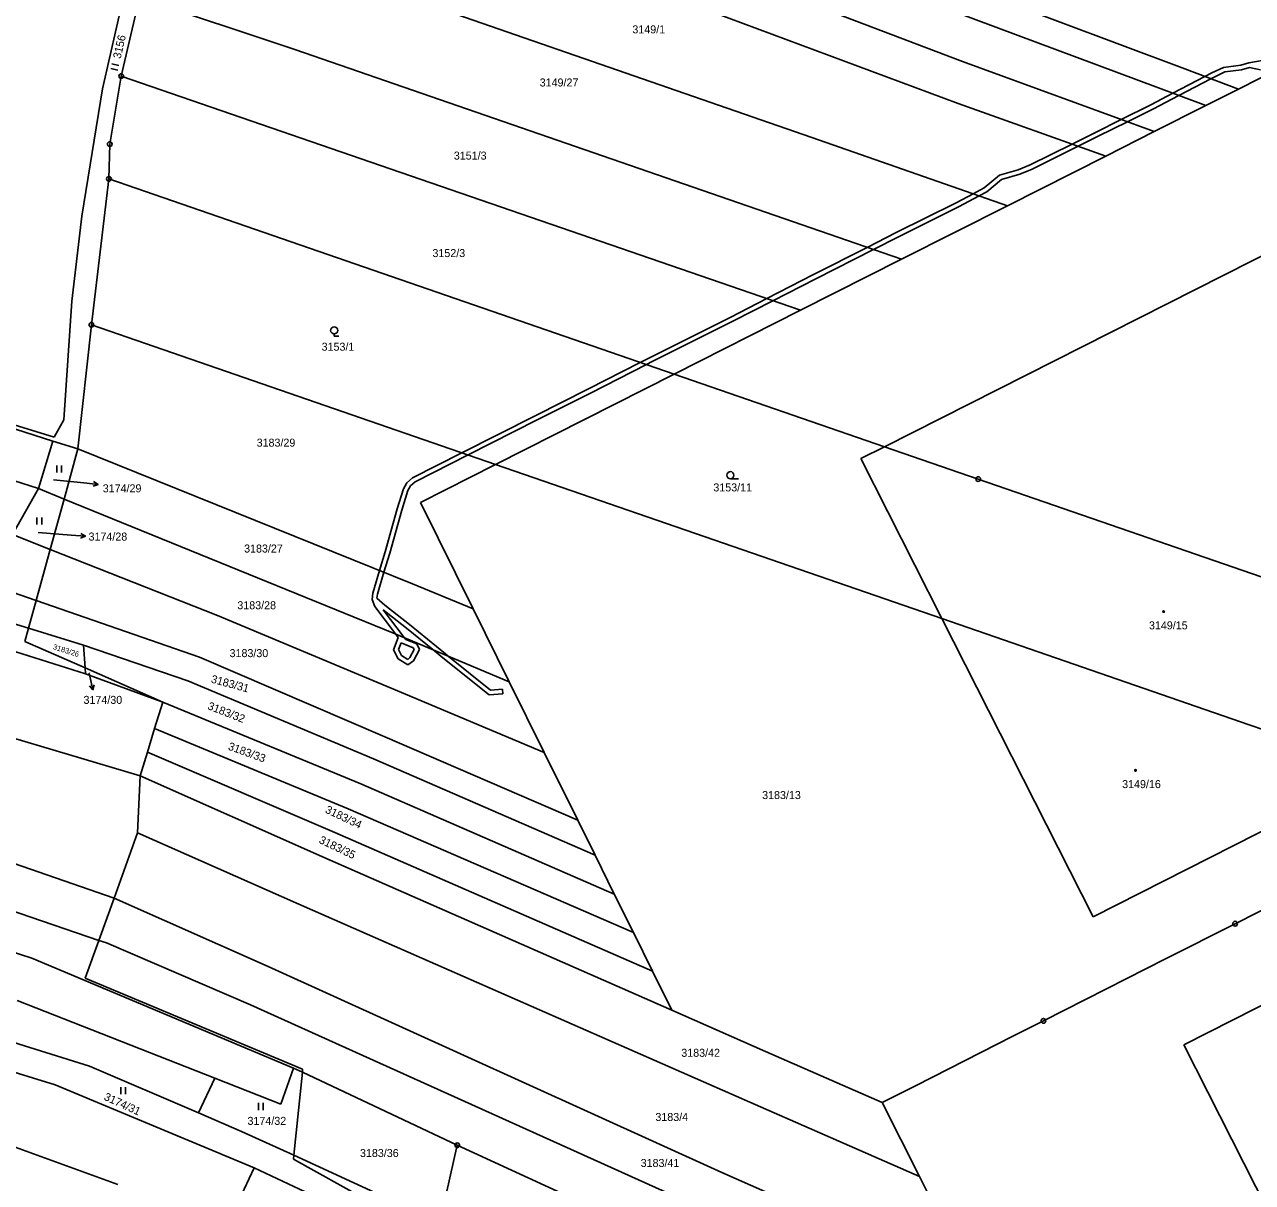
# Model space of a CAD drawing. Extents: x -593183 to -588034, y -1130415 to -1124994.
# Drawn here: x -592461.3 to -592200.5, y -1127703.4 to -1127457.4 of the extents above; entities that cross this region are included whole.
import ezdxf

# ---------------------------------------------------------------- set-up
doc = ezdxf.new("R2010")
doc.units = 0
for name, color, linetype in [('Vrstva 1', 7, 'Continuous'), ('Vrstva 16', 7, 'Continuous'), ('Vrstva 18', 7, 'Continuous'), ('Vrstva 19', 7, 'Continuous'), ('Vrstva 24', 7, 'Continuous'), ('Vrstva 25', 7, 'Continuous'), ('Vrstva 27', 7, 'Continuous')]:
    doc.layers.add(name, color=color, linetype=linetype)

msp = doc.modelspace()

# ---------------------------------------------------------------- linework, layer by layer
at = {"layer": 'Vrstva 1'}
for p, q in [((-592392.66, -1127399.98), (-592214.92, -1127466.85)), ((-592401.19, -1127403.26), (-592216.3, -1127472.46)), ((-592413.14, -1127407.85), (-592262.12, -1127465.25)), ((-592444.78, -1127471.05), (-592435.89, -1127431.9)), ((-592294.1, -1127481.45), (-592432.87, -1127433.27)), ((-592336.03, -1127447.01), (-592263.01, -1127474.16)), ((-592440.81, -1127468.36), (-592436.94, -1127451.7)), ((-592436.94, -1127451.7), (-592403.95, -1127462.74)), ((-592185.26, -1127461.9), (-592203.53, -1127471.13)), ((-592403.95, -1127462.74), (-592275.05, -1127507.27)), ((-592120.07, -1127466.84), (-592278.72, -1127547.1)), ((-592262.12, -1127465.25), (-592221.42, -1127480.17)), ((-592214.92, -1127466.85), (-592203.53, -1127471.13)), ((-592440.81, -1127468.36), (-592443.23, -1127482.82)), ((-592440.81, -1127468.36), (-592296.53, -1127518.13)), ((-592449.15, -1127498.11), (-592444.78, -1127471.05)), ((-592203.53, -1127471.13), (-592210.41, -1127474.61)), ((-592263.01, -1127474.16), (-592231.68, -1127485.36)), ((-592210.41, -1127474.61), (-592221.42, -1127480.17)), ((-592216.3, -1127472.46), (-592210.41, -1127474.61)), ((-592221.42, -1127480.17), (-592231.68, -1127485.36)), ((-592294.1, -1127481.45), (-592252.54, -1127495.9)), ((-592443.23, -1127482.82), (-592443.4, -1127490.21)), ((-592231.68, -1127485.36), (-592252.54, -1127495.9)), ((-592443.4, -1127490.21), (-592447.12, -1127521.21)), ((-592443.4, -1127490.21), (-592323.35, -1127531.68)), ((-592449.15, -1127498.11), (-592451.26, -1127516.16)), ((-592252.54, -1127495.9), (-592275.05, -1127507.27)), ((-592275.05, -1127507.27), (-592296.53, -1127518.13)), ((-592451.26, -1127516.16), (-592453, -1127541.39)), ((-592296.53, -1127518.13), (-592323.35, -1127531.68)), ((-592450, -1127547.58), (-592447.12, -1127521.21)), ((-592447.12, -1127521.21), (-592361.31, -1127550.86)), ((-592519.41, -1127525.59), (-592455.32, -1127545.89)), ((-592519.41, -1127525.59), (-592455.07, -1127545.04)), ((-592323.35, -1127531.68), (-592361.31, -1127550.86)), ((-592323.35, -1127531.68), (-592278.72, -1127547.1)), ((-592522.59, -1127535.44), (-592458.34, -1127556.01)), ((-592453, -1127541.39), (-592455.07, -1127545.04)), ((-592458.34, -1127556.01), (-592455.32, -1127545.89)), ((-592455.32, -1127545.89), (-592450, -1127547.58)), ((-592450, -1127547.58), (-592452.93, -1127558.21)), ((-592450, -1127547.58), (-592378.93, -1127576.22)), ((-592283.73, -1127549.63), (-592278.72, -1127547.1)), ((-592278.72, -1127547.1), (-592258.79, -1127553.98)), ((-592283.73, -1127549.63), (-592266.5, -1127583.62)), ((-592361.31, -1127550.86), (-592377.26, -1127558.92)), ((-592361.31, -1127550.86), (-592266.5, -1127583.62)), ((-592258.79, -1127553.98), (-592190.97, -1127577.41)), ((-592463.9, -1127565.77), (-592458.34, -1127556.01)), ((-592458.34, -1127556.01), (-592452.93, -1127558.21)), ((-592452.93, -1127558.21), (-592455.89, -1127568.93)), ((-592452.93, -1127558.21), (-592382.97, -1127586.68)), ((-592377.26, -1127558.92), (-592366.05, -1127581.57)), ((-592463.9, -1127565.77), (-592455.89, -1127568.93)), ((-592455.89, -1127568.93), (-592458.88, -1127579.76)), ((-592455.89, -1127568.93), (-592420.32, -1127582.95)), ((-592477.92, -1127573.14), (-592458.88, -1127579.76)), ((-592508.37, -1127576.52), (-592448.37, -1127595.32)), ((-592378.93, -1127576.22), (-592366.05, -1127581.57)), ((-592480.19, -1127579.67), (-592460.51, -1127585.67)), ((-592458.88, -1127579.76), (-592460.51, -1127585.67)), ((-592458.88, -1127579.76), (-592424.18, -1127591.82)), ((-592366.05, -1127581.57), (-592358.4, -1127597.03)), ((-592420.32, -1127582.95), (-592380.4, -1127599.68)), ((-592266.5, -1127583.62), (-592201.26, -1127606.16)), ((-592266.5, -1127583.62), (-592234.39, -1127646.94)), ((-592460.51, -1127585.67), (-592461.28, -1127588.45)), ((-592460.51, -1127585.67), (-592448.79, -1127589.24)), ((-592382.97, -1127586.68), (-592358.4, -1127597.03)), ((-592461.28, -1127588.45), (-592448.46, -1127594.09)), ((-592448.79, -1127589.24), (-592426.68, -1127596.83)), ((-592448.79, -1127589.24), (-592448.46, -1127594.09)), ((-592424.18, -1127591.82), (-592384.78, -1127608.71)), ((-592513.09, -1127594.3), (-592436.76, -1127617.03)), ((-592448.46, -1127594.09), (-592448.37, -1127595.32)), ((-592448.46, -1127594.09), (-592431.94, -1127601.35)), ((-592431.94, -1127601.35), (-592448.37, -1127595.32)), ((-592387.21, -1127613.4), (-592426.68, -1127596.83)), ((-592358.4, -1127597.03), (-592350.98, -1127612.03)), ((-592380.4, -1127599.68), (-592350.98, -1127612.03)), ((-592431.94, -1127601.35), (-592433.74, -1127606.98)), ((-592431.94, -1127601.35), (-592389.92, -1127618.7)), ((-592433.74, -1127606.98), (-592435.25, -1127612.01)), ((-592433.74, -1127606.98), (-592392.63, -1127623.99)), ((-592201.26, -1127606.16), (-592173.24, -1127615.95)), ((-592384.78, -1127608.71), (-592343.84, -1127626.44)), ((-592435.25, -1127612.01), (-592436.76, -1127617.03)), ((-592435.25, -1127612.01), (-592395.42, -1127629.08)), ((-592350.98, -1127612.03), (-592343.84, -1127626.44)), ((-592387.21, -1127613.4), (-592340.15, -1127633.9)), ((-592436.76, -1127617.03), (-592437.34, -1127629.15)), ((-592436.76, -1127617.03), (-592398.2, -1127634.16)), ((-592234.39, -1127646.94), (-592173.24, -1127615.95)), ((-592389.92, -1127618.7), (-592336.09, -1127642.12)), ((-592204.22, -1127648.42), (-592153.65, -1127622.79)), ((-592392.63, -1127623.99), (-592332.03, -1127650.31)), ((-592485.83, -1127627.9), (-592442.3, -1127643.01)), ((-592343.84, -1127626.44), (-592340.15, -1127633.9)), ((-592437.34, -1127629.15), (-592442.3, -1127643.01)), ((-592403.1, -1127644.31), (-592437.34, -1127629.15)), ((-592395.42, -1127629.08), (-592327.96, -1127658.54)), ((-592340.15, -1127633.9), (-592336.09, -1127642.12)), ((-592398.2, -1127634.16), (-592323.86, -1127666.82)), ((-592488.71, -1127637.18), (-592445.57, -1127651.96)), ((-592442.3, -1127643.01), (-592445.57, -1127651.96)), ((-592442.3, -1127643.01), (-592409.61, -1127657.52)), ((-592403.1, -1127644.31), (-592307.3, -1127686.31)), ((-592336.09, -1127642.12), (-592332.03, -1127650.31)), ((-592215.11, -1127674.16), (-592152.67, -1127642.51)), ((-592493.29, -1127645.08), (-592459.77, -1127655.73)), ((-592218.99, -1127655.9), (-592204.22, -1127648.42)), ((-592445.57, -1127651.96), (-592448.46, -1127659.98)), ((-592445.57, -1127651.96), (-592443.96, -1127652.51)), ((-592332.03, -1127650.31), (-592327.96, -1127658.54)), ((-592413.37, -1127665.67), (-592443.96, -1127652.51)), ((-592459.77, -1127655.73), (-592404.19, -1127679.09)), ((-592409.61, -1127657.52), (-592313.24, -1127701.26)), ((-592231.57, -1127662.28), (-592218.99, -1127655.9)), ((-592448.46, -1127659.98), (-592402.27, -1127679.35)), ((-592327.96, -1127658.54), (-592323.86, -1127666.82)), ((-592244.94, -1127669.06), (-592231.57, -1127662.28)), ((-592462.87, -1127664.77), (-592420.89, -1127681.25)), ((-592489.96, -1127665.48), (-592447.52, -1127678.71)), ((-592413.37, -1127665.67), (-592315.98, -1127709.55)), ((-592323.86, -1127666.82), (-592303.96, -1127675.57)), ((-592251.41, -1127672.33), (-592244.94, -1127669.06)), ((-592491.41, -1127671.4), (-592454.86, -1127682.64)), ((-592258.22, -1127675.79), (-592251.41, -1127672.33)), ((-592303.96, -1127675.57), (-592279.22, -1127686.43)), ((-592265.03, -1127679.24), (-592258.22, -1127675.79)), ((-592192.49, -1127718.75), (-592215.11, -1127674.16)), ((-592447.52, -1127678.71), (-592424.42, -1127688.61)), ((-592404.19, -1127679.09), (-592406.93, -1127686.73)), ((-592404.19, -1127679.09), (-592402.33, -1127679.97)), ((-592402.33, -1127679.97), (-592404.14, -1127697.63)), ((-592402.27, -1127679.35), (-592402.33, -1127679.97)), ((-592402.33, -1127679.97), (-592369.42, -1127695.5)), ((-592272.14, -1127682.84), (-592265.03, -1127679.24)), ((-592454.86, -1127682.64), (-592412.58, -1127700.3)), ((-592424.42, -1127688.61), (-592420.89, -1127681.25)), ((-592420.89, -1127681.25), (-592406.93, -1127686.73)), ((-592279.22, -1127686.43), (-592272.14, -1127682.84)), ((-592424.42, -1127688.61), (-592415.22, -1127692.55)), ((-592307.3, -1127686.31), (-592271.25, -1127702.16)), ((-592279.22, -1127686.43), (-592271.25, -1127702.16)), ((-592477.35, -1127690.81), (-592441.52, -1127703.8)), ((-592415.22, -1127692.55), (-592404.14, -1127697.63)), ((-592369.42, -1127695.5), (-592373.11, -1127711.87)), ((-592369.42, -1127695.5), (-592319.21, -1127718.51)), ((-592404.14, -1127697.63), (-592404.22, -1127698.44)), ((-592404.22, -1127698.44), (-592388.73, -1127707.07)), ((-592404.14, -1127697.63), (-592373.11, -1127711.87)), ((-592419.14, -1127714.32), (-592412.58, -1127700.3)), ((-592412.58, -1127700.3), (-592387.67, -1127711.95)), ((-592313.24, -1127701.26), (-592259.77, -1127724.81)), ((-592271.25, -1127702.16), (-592259.77, -1127724.81))]:
    msp.add_line(p, q, dxfattribs=at)
at = {"layer": 'Vrstva 16'}
for p, q in [((-592455.2, -1127554.13), (-592448.71, -1127554.79)), ((-592458.44, -1127565.33), (-592451.41, -1127565.86)), ((-592447.66, -1127595.18), (-592447.5, -1127595.82))]:
    msp.add_line(p, q, dxfattribs=at)
at = {"layer": 'Vrstva 24'}
for centre, radius in [((-592440.81, -1127468.36), 0.5), ((-592440.81, -1127468.36), 0.0327), ((-592443.23, -1127482.82), 0.5), ((-592443.23, -1127482.82), 0.0327), ((-592443.4, -1127490.21), 0.5), ((-592443.4, -1127490.21), 0.0327), ((-592447.12, -1127521.21), 0.5), ((-592447.12, -1127521.21), 0.0327), ((-592258.79, -1127553.98), 0.5), ((-592258.79, -1127553.98), 0.0327), ((-592204.22, -1127648.42), 0.5), ((-592204.22, -1127648.42), 0.0327), ((-592244.94, -1127669.06), 0.5), ((-592244.94, -1127669.06), 0.0327), ((-592369.42, -1127695.5), 0.5), ((-592369.42, -1127695.5), 0.0327)]:
    msp.add_circle(centre, radius, dxfattribs=at)
at = {"layer": 'Vrstva 25'}
for p, q in [((-592443.01, -1127466.78), (-592441.55, -1127467.12)), ((-592441.31, -1127466.12), (-592442.78, -1127465.78)), ((-592395.57, -1127523.14), (-592395.57, -1127523.64)), ((-592395.57, -1127523.64), (-592394.55, -1127523.64)), ((-592454.48, -1127551.07), (-592454.48, -1127552.57)), ((-592453.46, -1127552.57), (-592453.46, -1127551.07)), ((-592448.71, -1127554.79), (-592445.73, -1127555.1)), ((-592309.67, -1127553.9), (-592311.42, -1127553.9)), ((-592458.71, -1127562.14), (-592458.71, -1127563.64)), ((-592457.69, -1127563.64), (-592457.69, -1127562.14)), ((-592451.41, -1127565.86), (-592448.42, -1127566.09)), ((-592447.5, -1127595.82), (-592446.8, -1127598.74)), ((-592440.89, -1127683.16), (-592440.89, -1127684.66)), ((-592439.86, -1127684.66), (-592439.86, -1127683.16)), ((-592411.67, -1127686.51), (-592411.67, -1127688.01)), ((-592410.65, -1127688.01), (-592410.65, -1127686.51))]:
    msp.add_line(p, q, dxfattribs=at)
for points in [[(-592446.67, -1127554.5), (-592445.73, -1127555.1), (-592446.77, -1127555.49)], [(-592449.38, -1127565.51), (-592448.42, -1127566.09), (-592449.45, -1127566.51)], [(-592446.54, -1127597.65), (-592446.8, -1127598.74), (-592447.52, -1127597.88)]]:
    msp.add_lwpolyline(points, dxfattribs=at)
for centre, radius in [((-592395.57, -1127522.39), 0.75), ((-592311.42, -1127553.15), 0.75), ((-592219.41, -1127582.14), 0.175), ((-592219.41, -1127582.14), 0.15), ((-592225.37, -1127615.86), 0.175), ((-592225.37, -1127615.86), 0.15)]:
    msp.add_circle(centre, radius, dxfattribs=at)
at = {"layer": 'Vrstva 27'}
for p, q in [((-592209.15, -1127467.67), (-592206.72, -1127466.52)), ((-592206.72, -1127466.52), (-592203.03, -1127466.05)), ((-592202.87, -1127467.04), (-592206.44, -1127467.5)), ((-592203.03, -1127466.05), (-592201.31, -1127465.58)), ((-592201.18, -1127466.58), (-592202.87, -1127467.04)), ((-592201.31, -1127465.58), (-592198.5, -1127465.06)), ((-592198.83, -1127467.02), (-592201.18, -1127466.58)), ((-592217.45, -1127472.03), (-592210.64, -1127468.46)), ((-592209.39, -1127468.93), (-592216.19, -1127472.5)), ((-592210.64, -1127468.46), (-592209.15, -1127467.67)), ((-592208.69, -1127468.57), (-592209.39, -1127468.93)), ((-592206.44, -1127467.5), (-592208.69, -1127468.57)), ((-592222.11, -1127474.48), (-592217.45, -1127472.03)), ((-592228.41, -1127477.61), (-592222.11, -1127474.48)), ((-592216.19, -1127472.5), (-592221.67, -1127475.38)), ((-592221.67, -1127475.38), (-592227.11, -1127478.08)), ((-592233.73, -1127480.25), (-592228.41, -1127477.61)), ((-592227.11, -1127478.08), (-592233.29, -1127481.15)), ((-592247.77, -1127487.23), (-592238.85, -1127482.8)), ((-592238.85, -1127482.8), (-592233.73, -1127480.25)), ((-592233.29, -1127481.15), (-592237.54, -1127483.26)), ((-592237.54, -1127483.26), (-592247.35, -1127488.15)), ((-592250.27, -1127488.28), (-592247.77, -1127487.23)), ((-592257.55, -1127492.12), (-592254.29, -1127489.41)), ((-592253.81, -1127490.31), (-592256.99, -1127492.96)), ((-592254.29, -1127489.41), (-592250.27, -1127488.28)), ((-592249.97, -1127489.23), (-592253.81, -1127490.31)), ((-592247.35, -1127488.15), (-592249.97, -1127489.23)), ((-592259.86, -1127493.36), (-592257.55, -1127492.12)), ((-592256.99, -1127492.96), (-592258.57, -1127493.8)), ((-592276.18, -1127501.59), (-592263.46, -1127495.29)), ((-592263.46, -1127495.29), (-592259.86, -1127493.36)), ((-592258.57, -1127493.8), (-592263, -1127496.17)), ((-592263, -1127496.17), (-592275.74, -1127502.49)), ((-592282.36, -1127504.75), (-592276.18, -1127501.59)), ((-592275.74, -1127502.49), (-592281.05, -1127505.2)), ((-592293.74, -1127510.55), (-592282.36, -1127504.75)), ((-592281.05, -1127505.2), (-592293.28, -1127511.45)), ((-592303.71, -1127515.65), (-592293.74, -1127510.55)), ((-592293.28, -1127511.45), (-592302.4, -1127516.11)), ((-592311.47, -1127519.62), (-592303.71, -1127515.65)), ((-592302.4, -1127516.11), (-592310.91, -1127520.46)), ((-592328.48, -1127528.13), (-592311.47, -1127519.62)), ((-592310.91, -1127520.46), (-592328.02, -1127529.03)), ((-592341.57, -1127534.82), (-592330.55, -1127529.19)), ((-592329.24, -1127529.65), (-592341.11, -1127535.72)), ((-592330.55, -1127529.19), (-592328.48, -1127528.13)), ((-592328.02, -1127529.03), (-592329.24, -1127529.65)), ((-592352.9, -1127540.51), (-592341.57, -1127534.82)), ((-592341.11, -1127535.72), (-592352.44, -1127541.41)), ((-592368.43, -1127548.4), (-592352.9, -1127540.51)), ((-592352.44, -1127541.41), (-592367.12, -1127548.85)), ((-592378.95, -1127553.74), (-592368.43, -1127548.4)), ((-592367.12, -1127548.85), (-592378.39, -1127554.58)), ((-592380.84, -1127556.03), (-592380.11, -1127554.77)), ((-592380.11, -1127554.77), (-592378.95, -1127553.74)), ((-592379.33, -1127555.41), (-592379.92, -1127556.43)), ((-592378.39, -1127554.58), (-592379.33, -1127555.41)), ((-592382.18, -1127560.33), (-592380.84, -1127556.03)), ((-592379.92, -1127556.43), (-592381.22, -1127560.61)), ((-592384.74, -1127569.45), (-592382.18, -1127560.33)), ((-592381.22, -1127560.61), (-592383.78, -1127569.73)), ((-592385.93, -1127573.4), (-592384.74, -1127569.45)), ((-592383.78, -1127569.73), (-592385, -1127573.77)), ((-592387.37, -1127578.19), (-592385.93, -1127573.4)), ((-592385, -1127573.77), (-592386.39, -1127578.39)), ((-592387.51, -1127579.55), (-592387.37, -1127578.19)), ((-592386.39, -1127578.39), (-592386.48, -1127579.27)), ((-592386.48, -1127579.27), (-592384.81, -1127580.73)), ((-592386.95, -1127581.01), (-592387.51, -1127579.55)), ((-592382.54, -1127586.86), (-592386.95, -1127581.01)), ((-592380.21, -1127585.64), (-592385.17, -1127581.72)), ((-592385.17, -1127581.72), (-592380.7, -1127587.64)), ((-592384.81, -1127580.73), (-592379.59, -1127584.86)), ((-592381.97, -1127587.62), (-592382.54, -1127586.86)), ((-592374.64, -1127590.19), (-592380.21, -1127585.64)), ((-592379.59, -1127584.86), (-592371.96, -1127591.08)), ((-592382.99, -1127590.26), (-592381.97, -1127587.62)), ((-592381.34, -1127588.77), (-592381.89, -1127590.2)), ((-592378.76, -1127589.79), (-592381.34, -1127588.77)), ((-592380.7, -1127587.64), (-592380.37, -1127588.08)), ((-592380.37, -1127588.08), (-592378.04, -1127588.99)), ((-592378.04, -1127588.99), (-592377.43, -1127590.18)), ((-592382.01, -1127592.17), (-592382.99, -1127590.26)), ((-592379.92, -1127593.47), (-592382.01, -1127592.17)), ((-592381.89, -1127590.2), (-592381.25, -1127591.47)), ((-592381.25, -1127591.47), (-592379.96, -1127592.27)), ((-592379.96, -1127592.27), (-592379.47, -1127591.91)), ((-592379.47, -1127591.91), (-592378.55, -1127590.18)), ((-592378.55, -1127590.18), (-592378.76, -1127589.79)), ((-592377.43, -1127590.18), (-592378.69, -1127592.59)), ((-592372.48, -1127591.95), (-592374.64, -1127590.19)), ((-592362.66, -1127599.83), (-592372.48, -1127591.95)), ((-592371.96, -1127591.08), (-592371.33, -1127591.58)), ((-592371.33, -1127591.58), (-592362.34, -1127598.81)), ((-592378.69, -1127592.59), (-592379.92, -1127593.47)), ((-592359.77, -1127599.61), (-592362.66, -1127599.83)), ((-592362.34, -1127598.81), (-592359.85, -1127598.61)), ((-592359.85, -1127598.61), (-592359.77, -1127599.61))]:
    msp.add_line(p, q, dxfattribs=at)

# ---------------------------------------------------------------- texts
at = {"layer": 'Vrstva 16'}
for s, p in [('3174/29', (-592444.73, -1127556.8)), ('3174/28', (-592447.74, -1127567.04)), ('3174/30', (-592448.81, -1127601.73))]:
    msp.add_text(s, height=1.7, dxfattribs=at).set_placement(p)
at = {"layer": 'Vrstva 18'}
for s, height, p in [('3149/1', 1.7, (-592332.24, -1127459.3)), ('3149/27', 1.7, (-592351.92, -1127470.58)), ('3151/3', 1.7, (-592370.16, -1127486.11)), ('3152/3', 1.7, (-592374.7, -1127506.82)), ('3153/1', 1.7, (-592398.24, -1127526.71)), ('3183/29', 1.7, (-592412.04, -1127547.09)), ('3174/29', 0.1, (-592455.2, -1127554.13)), ('3153/11', 1.7, (-592315.04, -1127556.6)), ('3174/28', 0.1, (-592458.44, -1127565.33)), ('3183/27', 1.7, (-592414.7, -1127569.58)), ('3183/28', 1.7, (-592416.14, -1127581.63)), ('3183/30', 1.7, (-592417.79, -1127591.8)), ('3174/30', 0.1, (-592447.66, -1127595.18)), ('3183/13', 1.7, (-592304.68, -1127621.95)), ('3183/42', 1.7, (-592321.85, -1127676.7)), ('3183/4', 1.7, (-592327.35, -1127690.33)), ('3174/32', 1.7, (-592413.98, -1127691.16)), ('3183/36', 1.7, (-592390.09, -1127697.99)), ('3183/41', 1.7, (-592330.48, -1127700.1))]:
    msp.add_text(s, height=height, dxfattribs=at).set_placement(p)
for s, height, rotation, p in [('3156', 1.7, 76.8884, (-592440.93, -1127464.78)), ('3183/26', 1.14, 342.582, (-592455.39, -1127590.09)), ('3183/31', 1.7, 344.8271, (-592421.85, -1127597.18)), ('3183/32', 1.7, 338.6071, (-592422.59, -1127602.81)), ('3183/33', 1.7, 340.1709, (-592418.24, -1127611.41)), ('3183/34', 1.7, 334.4647, (-592397.63, -1127624.76)), ('3183/35', 1.7, 334.3798, (-592398.95, -1127631.2)), ('3174/31', 1.7, 335.2976, (-592444.63, -1127685.77))]:
    msp.add_text(s, height=height, rotation=rotation, dxfattribs=at).set_placement(p)
at = {"layer": 'Vrstva 19'}
for s, p in [('3149/15', (-592222.52, -1127585.9)), ('3149/16', (-592228.22, -1127619.62))]:
    msp.add_text(s, height=1.7, dxfattribs=at).set_placement(p)

doc.saveas('drawing.dxf')
